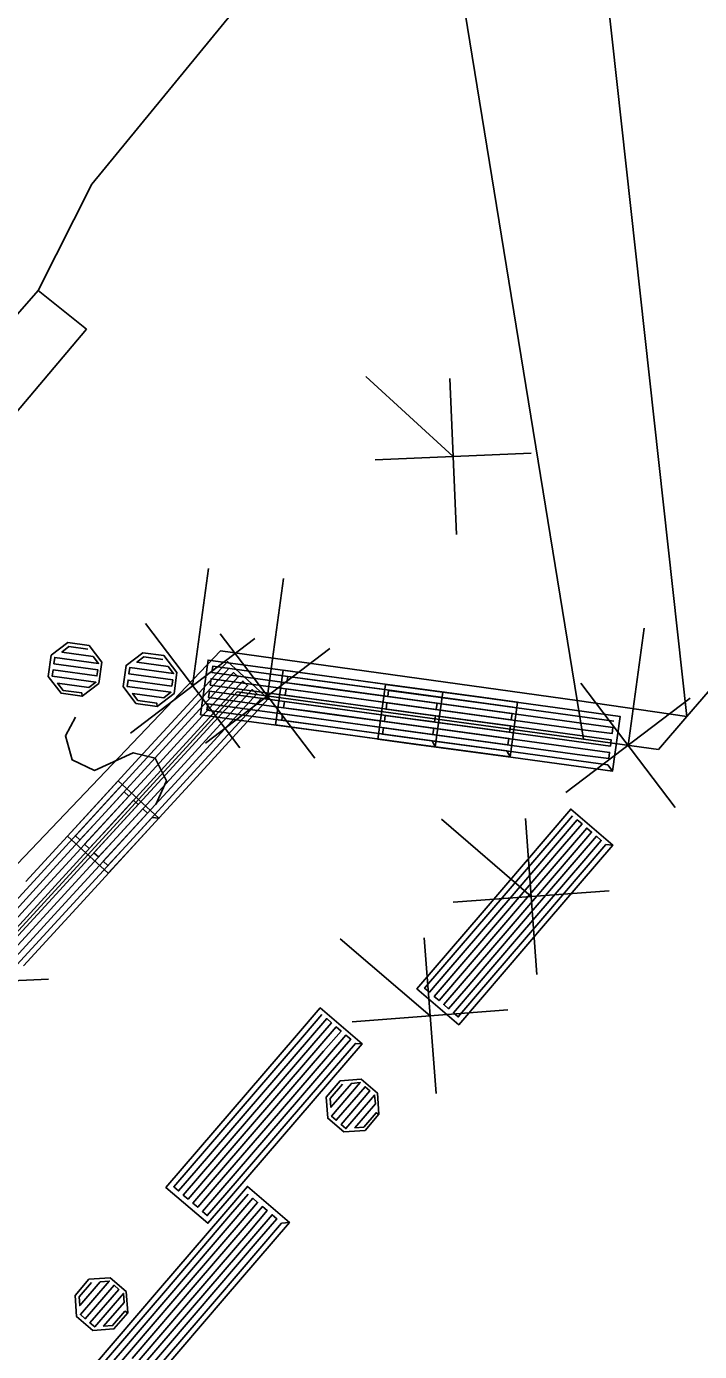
# Model space of a CAD drawing. Extents: x -266179 to -264727, y -1243225 to -1241702.
# Drawn here: x -264825.29 to -264816.76, y -1242514.42 to -1242497.62 of the extents above; entities that cross this region are included whole.
import ezdxf

# ---------------------------------------------------------------- set-up
doc = ezdxf.new("R2010")
doc.units = 0
for name, color, linetype in [('Vrstva 1', 7, 'Continuous'), ('Vrstva 19', 7, 'Continuous'), ('Vrstva 2', 7, 'Continuous'), ('Vrstva 21', 7, 'Continuous')]:
    doc.layers.add(name, color=color, linetype=linetype)

msp = doc.modelspace()

# ---------------------------------------------------------------- linework, layer by layer
at = {"layer": 'Vrstva 1'}
for p, q in [((-264816.92, -1242506.37), (-264818.44, -1242492.6)), ((-264818.44, -1242492.6), (-264816.92, -1242506.37)), ((-264818.31, -1242506.17), (-264820.22, -1242494.44)), ((-264820.22, -1242494.44), (-264818.31, -1242506.17)), ((-264809.09, -1242497.3), (-264816.92, -1242506.37)), ((-264822.62, -1242506.06), (-264830.02, -1242514.13)), ((-264818.23, -1242506.66), (-264822.62, -1242506.06)), ((-264818.23, -1242506.66), (-264818.31, -1242506.17)), ((-264818.31, -1242506.17), (-264818.23, -1242506.66)), ((-264816.92, -1242506.37), (-264817.28, -1242506.79)), ((-264817.28, -1242506.79), (-264818.23, -1242506.66))]:
    msp.add_line(p, q, dxfattribs=at)
at = {"layer": 'Vrstva 19'}
for p, q in [((-264809.09, -1242497.3), (-264816.92, -1242506.37)), ((-264822.62, -1242506.06), (-264830.02, -1242514.13)), ((-264818.23, -1242506.66), (-264822.62, -1242506.06)), ((-264816.92, -1242506.37), (-264817.28, -1242506.79)), ((-264817.28, -1242506.79), (-264818.23, -1242506.66))]:
    msp.add_line(p, q, dxfattribs=at)
for points in [[(-264824.585, -1242506.114), (-264824.852, -1242506.078), (-264825.015, -1242505.864), (-264824.978, -1242505.596), (-264824.764, -1242505.434), (-264824.497, -1242505.47), (-264824.334, -1242505.684), (-264824.371, -1242505.952), (-264824.585, -1242506.114), (-264824.589, -1242506.073), (-264824.827, -1242506.041), (-264824.895, -1242505.951), (-264824.499, -1242506.005), (-264824.409, -1242505.937), (-264824.964, -1242505.861), (-264824.953, -1242505.782), (-264824.398, -1242505.857), (-264824.387, -1242505.778), (-264824.942, -1242505.702), (-264824.931, -1242505.623), (-264824.376, -1242505.699), (-264824.445, -1242505.609), (-264824.841, -1242505.555), (-264824.751, -1242505.486), (-264824.513, -1242505.519)], [(-264823.634, -1242506.243), (-264823.902, -1242506.207), (-264824.065, -1242505.993), (-264824.028, -1242505.725), (-264823.814, -1242505.563), (-264823.547, -1242505.599), (-264823.384, -1242505.813), (-264823.42, -1242506.081), (-264823.634, -1242506.243), (-264823.639, -1242506.202), (-264823.877, -1242506.17), (-264823.945, -1242506.08), (-264823.549, -1242506.134), (-264823.459, -1242506.065), (-264824.014, -1242505.99), (-264824.003, -1242505.911), (-264823.448, -1242505.986), (-264823.437, -1242505.907), (-264823.992, -1242505.831), (-264823.981, -1242505.752), (-264823.426, -1242505.828), (-264823.495, -1242505.738), (-264823.891, -1242505.684), (-264823.801, -1242505.615), (-264823.563, -1242505.648)], [(-264822.225, -1242506.149), (-264823.084, -1242507.085), (-264823.943, -1242508.021), (-264824.254, -1242508.36), (-264824.769, -1242507.887), (-264823.911, -1242506.951), (-264823.052, -1242506.015), (-264822.741, -1242505.676), (-264822.225, -1242506.149), (-264822.311, -1242506.139), (-264823.169, -1242507.075), (-264824.028, -1242508.011), (-264824.258, -1242508.261), (-264824.317, -1242508.207), (-264823.458, -1242507.271), (-264822.6, -1242506.335), (-264822.37, -1242506.085), (-264822.429, -1242506.031), (-264823.287, -1242506.967), (-264824.146, -1242507.902), (-264824.376, -1242508.153), (-264824.435, -1242508.099), (-264823.576, -1242507.163), (-264822.718, -1242506.227), (-264822.488, -1242505.977), (-264822.547, -1242505.923), (-264823.405, -1242506.858), (-264824.264, -1242507.794), (-264824.494, -1242508.045), (-264824.553, -1242507.991), (-264823.694, -1242507.055), (-264822.835, -1242506.119), (-264822.606, -1242505.869), (-264822.665, -1242505.814), (-264823.523, -1242506.75), (-264824.382, -1242507.686), (-264824.612, -1242507.937), (-264824.67, -1242507.883), (-264823.812, -1242506.947), (-264822.953, -1242506.011), (-264822.723, -1242505.76)], [(-264820.11, -1242506.755), (-264821.368, -1242506.583), (-264822.627, -1242506.412), (-264823.083, -1242506.35), (-264822.988, -1242505.656), (-264821.73, -1242505.828), (-264820.471, -1242505.999), (-264820.015, -1242506.062), (-264820.11, -1242506.755), (-264820.15, -1242506.679), (-264821.409, -1242506.507), (-264822.667, -1242506.336), (-264823.004, -1242506.29), (-264822.993, -1242506.21), (-264821.735, -1242506.382), (-264820.476, -1242506.554), (-264820.139, -1242506.6), (-264820.129, -1242506.521), (-264821.387, -1242506.349), (-264822.645, -1242506.177), (-264822.982, -1242506.131), (-264822.971, -1242506.052), (-264821.713, -1242506.224), (-264820.455, -1242506.395), (-264820.118, -1242506.441), (-264820.107, -1242506.362), (-264821.365, -1242506.19), (-264822.624, -1242506.019), (-264822.961, -1242505.973), (-264822.95, -1242505.893), (-264821.691, -1242506.065), (-264820.433, -1242506.237), (-264820.096, -1242506.283), (-264820.085, -1242506.203), (-264821.344, -1242506.032), (-264822.602, -1242505.86), (-264822.939, -1242505.814), (-264822.928, -1242505.735), (-264821.67, -1242505.907), (-264820.411, -1242506.078), (-264820.074, -1242506.124)], [(-264819.16, -1242506.884), (-264820.418, -1242506.712), (-264821.677, -1242506.541), (-264822.132, -1242506.479), (-264822.038, -1242505.785), (-264820.779, -1242505.957), (-264819.521, -1242506.128), (-264819.065, -1242506.191), (-264819.16, -1242506.884), (-264819.2, -1242506.808), (-264820.458, -1242506.636), (-264821.717, -1242506.465), (-264822.054, -1242506.419), (-264822.043, -1242506.339), (-264820.784, -1242506.511), (-264819.526, -1242506.683), (-264819.189, -1242506.729), (-264819.178, -1242506.649), (-264820.437, -1242506.478), (-264821.695, -1242506.306), (-264822.032, -1242506.26), (-264822.021, -1242506.181), (-264820.763, -1242506.353), (-264819.504, -1242506.524), (-264819.168, -1242506.57), (-264819.157, -1242506.491), (-264820.415, -1242506.319), (-264821.673, -1242506.148), (-264822.01, -1242506.102), (-264822, -1242506.022), (-264820.741, -1242506.194), (-264819.483, -1242506.366), (-264819.146, -1242506.412), (-264819.135, -1242506.332), (-264820.394, -1242506.161), (-264821.652, -1242505.989), (-264821.989, -1242505.943), (-264821.978, -1242505.864), (-264820.72, -1242506.035), (-264819.461, -1242506.207), (-264819.124, -1242506.253)], [(-264817.862, -1242507.064), (-264819.12, -1242506.892), (-264820.379, -1242506.721), (-264820.835, -1242506.658), (-264820.74, -1242505.965), (-264819.482, -1242506.137), (-264818.223, -1242506.308), (-264817.767, -1242506.37), (-264817.862, -1242507.064), (-264817.922, -1242506.985), (-264819.18, -1242506.813), (-264820.439, -1242506.642), (-264820.776, -1242506.596), (-264820.765, -1242506.517), (-264819.506, -1242506.688), (-264818.248, -1242506.86), (-264817.911, -1242506.906), (-264817.9, -1242506.827), (-264819.159, -1242506.655), (-264820.417, -1242506.483), (-264820.754, -1242506.437), (-264820.743, -1242506.358), (-264819.485, -1242506.53), (-264818.226, -1242506.701), (-264817.889, -1242506.747), (-264817.879, -1242506.668), (-264819.137, -1242506.496), (-264820.395, -1242506.325), (-264820.732, -1242506.279), (-264820.721, -1242506.199), (-264819.463, -1242506.371), (-264818.205, -1242506.543), (-264817.868, -1242506.589), (-264817.857, -1242506.51), (-264819.115, -1242506.338), (-264820.374, -1242506.166), (-264820.711, -1242506.12), (-264820.7, -1242506.041), (-264819.441, -1242506.213), (-264818.183, -1242506.384), (-264817.846, -1242506.43)], [(-264826.057, -1242509.394), (-264825.198, -1242508.458), (-264824.339, -1242507.522), (-264824.11, -1242507.272)], [(-264825.297, -1242508.463), (-264824.438, -1242507.527), (-264824.127, -1242507.188), (-264823.611, -1242507.661), (-264823.697, -1242507.651), (-264824.555, -1242508.586), (-264825.414, -1242509.522)], [(-264825.939, -1242509.502), (-264825.08, -1242508.566), (-264824.221, -1242507.631), (-264823.992, -1242507.38), (-264824.051, -1242507.326), (-264824.909, -1242508.262), (-264825.768, -1242509.198)], [(-264825.821, -1242509.61), (-264824.962, -1242508.675), (-264824.104, -1242507.739), (-264823.874, -1242507.488), (-264823.933, -1242507.434), (-264824.791, -1242508.37), (-264825.65, -1242509.306)], [(-264825.703, -1242509.719), (-264824.844, -1242508.783), (-264823.986, -1242507.847), (-264823.756, -1242507.596), (-264823.815, -1242507.542), (-264824.673, -1242508.478), (-264825.532, -1242509.414)], [(-264817.859, -1242508.002), (-264818.685, -1242508.966), (-264819.512, -1242509.931), (-264819.811, -1242510.28), (-264820.342, -1242509.824), (-264819.516, -1242508.86), (-264818.69, -1242507.896), (-264818.391, -1242507.546), (-264817.859, -1242508.002), (-264817.945, -1242507.994), (-264818.771, -1242508.959), (-264819.597, -1242509.923), (-264819.818, -1242510.181), (-264819.879, -1242510.129), (-264819.053, -1242509.165), (-264818.227, -1242508.2), (-264818.005, -1242507.942), (-264818.066, -1242507.89), (-264818.892, -1242508.854), (-264819.719, -1242509.819), (-264819.94, -1242510.077), (-264820.001, -1242510.025), (-264819.174, -1242509.061), (-264818.348, -1242508.096), (-264818.127, -1242507.838), (-264818.188, -1242507.786), (-264819.014, -1242508.75), (-264819.84, -1242509.715), (-264820.061, -1242509.973), (-264820.122, -1242509.921), (-264819.296, -1242508.956), (-264818.47, -1242507.992), (-264818.248, -1242507.734), (-264818.309, -1242507.682), (-264819.135, -1242508.646), (-264819.962, -1242509.611), (-264820.183, -1242509.869), (-264820.244, -1242509.817), (-264819.417, -1242508.852), (-264818.591, -1242507.888), (-264818.37, -1242507.63)], [(-264823.611, -1242507.661), (-264824.47, -1242508.597), (-264825.329, -1242509.533)], [(-264821.035, -1242510.524), (-264821.863, -1242511.487), (-264822.691, -1242512.45), (-264822.991, -1242512.798), (-264823.522, -1242512.342), (-264822.694, -1242511.379), (-264821.866, -1242510.416), (-264821.566, -1242510.067), (-264821.035, -1242510.524), (-264821.121, -1242510.516), (-264821.949, -1242511.479), (-264822.777, -1242512.442), (-264822.999, -1242512.7), (-264823.059, -1242512.647), (-264822.231, -1242511.685), (-264821.403, -1242510.722), (-264821.181, -1242510.464), (-264821.242, -1242510.412), (-264822.07, -1242511.375), (-264822.898, -1242512.337), (-264823.12, -1242512.595), (-264823.181, -1242512.543), (-264822.353, -1242511.58), (-264821.524, -1242510.617), (-264821.303, -1242510.36), (-264821.363, -1242510.308), (-264822.191, -1242511.27), (-264823.02, -1242512.233), (-264823.241, -1242512.491), (-264823.302, -1242512.439), (-264822.474, -1242511.476), (-264821.646, -1242510.513), (-264821.424, -1242510.255), (-264821.485, -1242510.203), (-264822.313, -1242511.166), (-264823.141, -1242512.129), (-264823.363, -1242512.387), (-264823.423, -1242512.334), (-264822.595, -1242511.372), (-264821.767, -1242510.409), (-264821.545, -1242510.151)], [(-264820.823, -1242511.415), (-264820.998, -1242511.62), (-264821.266, -1242511.64), (-264821.471, -1242511.465), (-264821.492, -1242511.197), (-264821.316, -1242510.992), (-264821.048, -1242510.971), (-264820.843, -1242511.147), (-264820.823, -1242511.415), (-264820.859, -1242511.396), (-264821.016, -1242511.578), (-264821.128, -1242511.587), (-264820.868, -1242511.283), (-264820.877, -1242511.171), (-264821.241, -1242511.596), (-264821.302, -1242511.544), (-264820.938, -1242511.119), (-264820.998, -1242511.067), (-264821.363, -1242511.492), (-264821.423, -1242511.44), (-264821.059, -1242511.014), (-264821.172, -1242511.023), (-264821.432, -1242511.327), (-264821.441, -1242511.214), (-264821.285, -1242511.032)], [(-264824.441, -1242514.609), (-264823.615, -1242513.644), (-264822.789, -1242512.68), (-264822.489, -1242512.33), (-264821.958, -1242512.786), (-264822.057, -1242512.794), (-264822.883, -1242513.758), (-264823.709, -1242514.722)], [(-264824.356, -1242514.616), (-264823.529, -1242513.652), (-264822.703, -1242512.687), (-264822.482, -1242512.429)], [(-264824.234, -1242514.72), (-264823.408, -1242513.756), (-264822.582, -1242512.791), (-264822.36, -1242512.533), (-264822.421, -1242512.481), (-264823.247, -1242513.446), (-264824.074, -1242514.41), (-264824.295, -1242514.668)], [(-264824.113, -1242514.824), (-264823.286, -1242513.86), (-264822.46, -1242512.896), (-264822.239, -1242512.637), (-264822.3, -1242512.585), (-264823.126, -1242513.55), (-264823.952, -1242514.514)], [(-264823.991, -1242514.929), (-264823.165, -1242513.964), (-264822.339, -1242513), (-264822.117, -1242512.741), (-264822.178, -1242512.689), (-264823.004, -1242513.654), (-264823.831, -1242514.618)], [(-264821.958, -1242512.786), (-264822.784, -1242513.75), (-264823.61, -1242514.715)], [(-264824.005, -1242513.931), (-264824.181, -1242514.136), (-264824.449, -1242514.156), (-264824.654, -1242513.98), (-264824.674, -1242513.712), (-264824.498, -1242513.507), (-264824.23, -1242513.487), (-264824.026, -1242513.663), (-264824.005, -1242513.931), (-264824.042, -1242513.913), (-264824.199, -1242514.095), (-264824.312, -1242514.103), (-264824.051, -1242513.8), (-264824.059, -1242513.687), (-264824.424, -1242514.111), (-264824.485, -1242514.059), (-264824.12, -1242513.635), (-264824.18, -1242513.583), (-264824.546, -1242514.007), (-264824.606, -1242513.955), (-264824.241, -1242513.53), (-264824.354, -1242513.539), (-264824.615, -1242513.842), (-264824.623, -1242513.729), (-264824.467, -1242513.547)]]:
    msp.add_lwpolyline(points, dxfattribs=at)
at = {"layer": 'Vrstva 2'}
for p, q in [((-264820.22, -1242494.44), (-264824.46, -1242499.62)), ((-264824.46, -1242499.62), (-264825.14, -1242500.97)), ((-264829.2, -1242505.6), (-264825.14, -1242500.97)), ((-264825.14, -1242500.97), (-264824.53, -1242501.46)), ((-264824.53, -1242501.46), (-264828.44, -1242506.1)), ((-264822.83, -1242505.54), (-264825.49, -1242508.33)), ((-264818.31, -1242506.17), (-264822.83, -1242505.54)), ((-264816.92, -1242506.37), (-264818.31, -1242506.17))]:
    msp.add_line(p, q, dxfattribs=at)
msp.add_lwpolyline([(-264823.652, -1242507.489), (-264823.517, -1242507.188), (-264823.659, -1242506.902), (-264823.936, -1242506.831), (-264824.426, -1242507.055), (-264824.712, -1242506.92), (-264824.797, -1242506.618), (-264824.668, -1242506.381)], dxfattribs=at)
at = {"layer": 'Vrstva 21'}
for p, q in [((-264809.09, -1242497.3), (-264816.92, -1242506.37)), ((-264819.881, -1242503.075), (-264820.987, -1242502.061)), ((-264819.839, -1242504.064), (-264819.924, -1242502.086)), ((-264818.892, -1242503.033), (-264820.87, -1242503.118)), ((-264823.184, -1242505.982), (-264822.981, -1242504.496)), ((-264822.234, -1242506.11), (-264822.031, -1242504.624)), ((-264822.585, -1242506.77), (-264823.783, -1242505.194)), ((-264817.666, -1242506.738), (-264817.463, -1242505.252)), ((-264823.972, -1242506.581), (-264822.396, -1242505.383)), ((-264821.635, -1242506.898), (-264822.833, -1242505.322)), ((-264823.022, -1242506.709), (-264821.445, -1242505.511)), ((-264822.62, -1242506.06), (-264830.02, -1242514.13)), ((-264818.23, -1242506.66), (-264822.62, -1242506.06)), ((-264817.067, -1242507.526), (-264818.265, -1242505.95)), ((-264818.454, -1242507.337), (-264816.878, -1242506.139)), ((-264816.92, -1242506.37), (-264817.28, -1242506.79)), ((-264817.28, -1242506.79), (-264818.23, -1242506.66)), ((-264818.893, -1242508.654), (-264820.028, -1242507.673)), ((-264818.821, -1242509.641), (-264818.965, -1242507.666)), ((-264817.906, -1242508.581), (-264819.88, -1242508.726)), ((-264820.175, -1242510.166), (-264821.314, -1242509.19)), ((-264820.099, -1242511.153), (-264820.251, -1242509.178)), ((-264825.009, -1242509.704), (-264826.987, -1242509.789)), ((-264819.188, -1242510.089), (-264821.162, -1242510.242))]:
    msp.add_line(p, q, dxfattribs=at)

doc.saveas('drawing.dxf')
